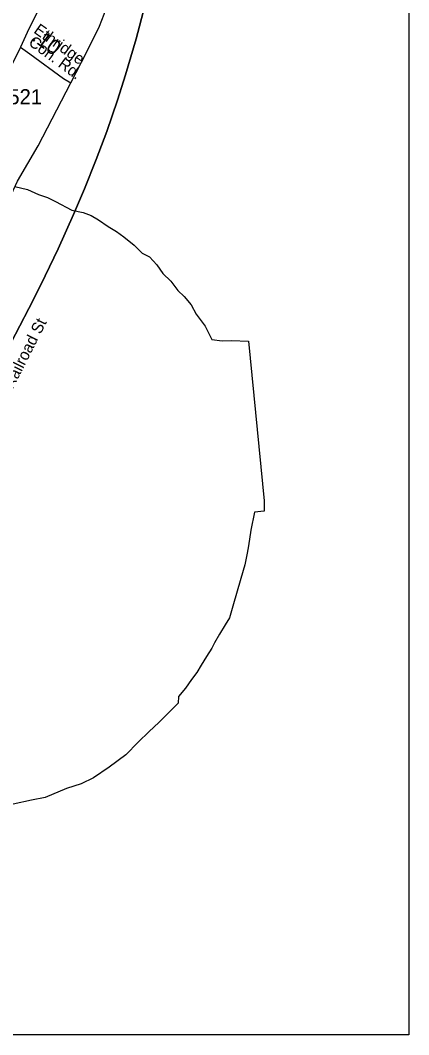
# Model space of a CAD drawing. Extents: x 2220236 to 2384410, y 720751 to 894131.
# Drawn here: x 2380990 to 2384199, y 855303 to 863686 of the extents above; entities that cross this region are included whole.
import ezdxf

# ---------------------------------------------------------------- set-up
doc = ezdxf.new("R2010")
doc.units = 0
for name, color, linetype in [('Exist Boundary Political City Limit New', 7, 'Continuous'), ('Exist Boundary Political CountyLine', 7, 'Continuous'), ('Exist Railroad Mainline', 7, 'Continuous'), ('Exist Road Non-System Type 51 Label', 7, 'Continuous'), ('Exist Road Primary US Attributed', 7, 'Continuous'), ('Exist Road Secondary Mileage Hundredths English Label', 7, 'Continuous'), ('Exist Road Secondary Type 51 Attributed', 7, 'Continuous'), ('Exist Road Secondary Type 51 Label', 7, 'Continuous'), ('Exist Road Secondary Type 51 Number Label', 7, 'Continuous'), ('Map Preparation Boundary City Limit Buffer Line', 7, 'Continuous'), ('Map Preparation Inset Cut Line', 7, 'Continuous')]:
    doc.layers.add(name, color=color, linetype=linetype)

msp = doc.modelspace()

# ---------------------------------------------------------------- linework, layer by layer
at = {"layer": 'Exist Boundary Political City Limit New'}
msp.add_lwpolyline([(2380944, 862312.8), (2381049.2, 862287.8), (2381139.5, 862247.6), (2381214.8, 862222.6), (2381280, 862187.4), (2381415.2, 862117.2), (2381510.5, 862097.2), (2381575.8, 862072.1), (2381635.8, 862037.1), (2381716, 861981.9), (2381786.2, 861941.8), (2381846.5, 861896.7), (2381931.8, 861826.5), (2381996.8, 861761.3), (2382057, 861731.2), (2382117.2, 861666.1), (2382167.2, 861594.8), (2382232.5, 861529.7), (2382292.8, 861454.4), (2382342.8, 861404.3), (2382403, 861334.1), (2382443, 861258.9), (2382518.2, 861158.6), (2382573.5, 861048.3), (2382658.8, 861038.3), (2382735, 861039.8), (2382874.2, 861033.3), (2383004.5, 859713.7), (2383004.5, 859630.4), (2382924.5, 859621.9), (2382894.8, 859471.4), (2382875.2, 859341.8), (2382864, 859282.6), (2382844.2, 859187), (2382813.2, 859073), (2382745.8, 858843.7), (2382717.5, 858747.9), (2382682.5, 858690.2), (2382636, 858612.8), (2382595.2, 858542.5), (2382571.2, 858497.5), (2382527.8, 858428.6), (2382485.5, 858357.5), (2382447.5, 858295.6), (2382403.8, 858237.9), (2382354.8, 858167.6), (2382298.2, 858098.6), (2382294.2, 858042.1), (2382230, 857977.9), (2382133.8, 857881.6), (2382053.5, 857809.4), (2381965.2, 857721.2), (2381861, 857616.9), (2381724.5, 857512.6), (2381596.2, 857424.3), (2381491.8, 857376.1), (2381371.5, 857336), (2381195, 857263.8), (2381082.8, 857239.8), (2380930.2, 857207.6)], dxfattribs=at)
at = {"layer": 'Exist Boundary Political CountyLine'}
msp.add_lwpolyline([(2382020.1, 863804.9), (2381948.8, 863532.2), (2381860.5, 863234.8), (2381792.2, 863025.8), (2381705.8, 862768.3), (2381616.5, 862536.5), (2381520.6, 862292.3), (2381429.5, 862081.3), (2381303.2, 861797.3), (2381196.9, 861574.9), (2381097.2, 861372.6), (2380951, 861093.2), (2380914, 861023.9), (2380813.3, 860826.2), (2380693.7, 860596.3), (2380563.6, 860350.2), (2380432.6, 860097.5), (2380264.5, 859771.6), (2380162, 859574), (2379995.8, 859253.8)], dxfattribs=at)
at = {"layer": 'Exist Railroad Mainline'}
msp.add_lwpolyline([(2379995.8, 859253.8), (2380162, 859574), (2380264.5, 859771.6), (2380432.6, 860097.5), (2380563.6, 860350.2), (2380693.7, 860596.3), (2380813.3, 860826.2), (2380914, 861023.9), (2380951, 861093.2), (2381097.2, 861372.6), (2381196.9, 861574.9), (2381303.2, 861797.3), (2381429.5, 862081.3), (2381520.6, 862292.3), (2381616.5, 862536.5), (2381705.8, 862768.3), (2381792.2, 863025.8), (2381860.5, 863234.8), (2381948.8, 863532.2), (2382020.1, 863804.9)], dxfattribs=at)
at = {"layer": 'Exist Road Primary US Attributed'}
for points in [[(2381408, 863169.5), (2381540.8, 863424.6), (2381644.2, 863638.2), (2381683.1, 863736.2), (2381716.6, 863854.4), (2381751.5, 864049.1), (2381790.4, 864282.7), (2381821.3, 864421.1), (2381864.3, 864543.3), (2381903.2, 864637.3), (2381966.3, 864754.1), (2382038.7, 864861.5), (2382125.3, 864966.9), (2382243.4, 865098.5), (2382279.7, 865133.4)], [(2380471.4, 861346.8), (2380720.9, 861833.3), (2380967, 862355.9), (2381136.9, 862649.8), (2381408, 863169.5)]]:
    msp.add_lwpolyline(points, dxfattribs=at)
at = {"layer": 'Exist Road Secondary Type 51 Attributed'}
for points in [[(2381132.2, 863755.7), (2381061.1, 863616), (2380990.6, 863464.9)], [(2380990.6, 863464.9), (2380452.8, 862387.4), (2380081.1, 861658.8)], [(2380990.6, 863464.9), (2381069.1, 863409.2), (2381346.2, 863204.4), (2381408, 863169.5)]]:
    msp.add_lwpolyline(points, dxfattribs=at)
at = {"layer": 'Map Preparation Boundary City Limit Buffer Line'}
msp.add_lwpolyline([(2380944, 862312.8), (2381049.2, 862287.8), (2381139.5, 862247.6), (2381214.8, 862222.6), (2381280, 862187.4), (2381415.2, 862117.2), (2381510.5, 862097.2), (2381575.8, 862072.1), (2381635.8, 862037.1), (2381716, 861981.9), (2381786.2, 861941.8), (2381846.5, 861896.7), (2381931.8, 861826.5), (2381996.8, 861761.3), (2382057, 861731.2), (2382117.2, 861666.1), (2382167.2, 861594.8), (2382232.5, 861529.7), (2382292.8, 861454.4), (2382342.8, 861404.3), (2382403, 861334.1), (2382443, 861258.9), (2382518.2, 861158.6), (2382573.5, 861048.3), (2382658.8, 861038.3), (2382735, 861039.8), (2382874.2, 861033.3), (2383004.5, 859713.7), (2383004.5, 859630.4), (2382924.5, 859621.9), (2382894.8, 859471.4), (2382875.2, 859341.8), (2382864, 859282.6), (2382844.2, 859187), (2382813.2, 859073), (2382745.8, 858843.7), (2382717.5, 858747.9), (2382682.5, 858690.2), (2382636, 858612.8), (2382595.2, 858542.5), (2382571.2, 858497.5), (2382527.8, 858428.6), (2382485.5, 858357.5), (2382447.5, 858295.6), (2382403.8, 858237.9), (2382354.8, 858167.6), (2382298.2, 858098.6), (2382294.2, 858042.1), (2382230, 857977.9), (2382133.8, 857881.6), (2382053.5, 857809.4), (2381965.2, 857721.2), (2381861, 857616.9), (2381724.5, 857512.6), (2381596.2, 857424.3), (2381491.8, 857376.1), (2381371.5, 857336), (2381195, 857263.8), (2381082.8, 857239.8), (2380930.2, 857207.6)], dxfattribs=at)
at = {"layer": 'Map Preparation Inset Cut Line'}
msp.add_lwpolyline([(2376078.8, 865791), (2384198.8, 865791), (2384198.8, 855302.5), (2376078.8, 855302.5), (2376078.8, 865791)], dxfattribs=at)
msp.add_lwpolyline([(2376078.8, 865791), (2384198.8, 865791), (2384198.8, 855302.5), (2376078.8, 855302.5), (2376078.8, 865791)], dxfattribs=at)

# ---------------------------------------------------------------- texts
at = {"layer": 'Exist Road Non-System Type 51 Label'}
msp.add_text('W Railroad St', height=95, rotation=63.09529, dxfattribs=at).set_placement((2380856.2, 860493.9))
at = {"layer": 'Exist Road Secondary Mileage Hundredths English Label'}
msp.add_text('.10', height=125, rotation=323.53674, dxfattribs=at).set_placement((2381079, 863526.6))
at = {"layer": 'Exist Road Secondary Type 51 Label'}
for s, rotation, p in [('Ethridge', 324.58897, (2381094.2, 863588.1)), ('Con. Rd.', 323.67254, (2381050.5, 863488.3))]:
    msp.add_text(s, height=95, rotation=rotation, dxfattribs=at).set_placement(p)
at = {"layer": 'Exist Road Secondary Type 51 Number Label'}
msp.add_text('1521', height=125, dxfattribs=at).set_placement((2380798.3, 862992))

doc.saveas('drawing.dxf')
